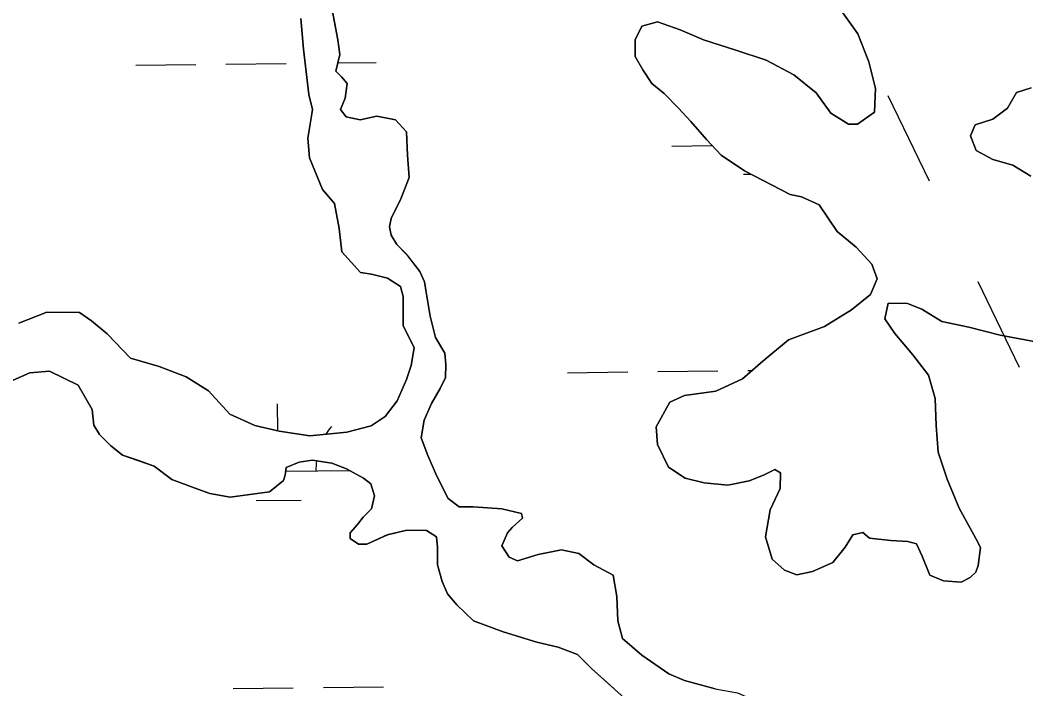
# Model space of a CAD drawing. Extents: x 3684037 to 3722149, y 433263 to 459021.
# Drawn here: x 3717979 to 3718514, y 448334 to 448690 of the extents above; entities that cross this region are included whole.
import ezdxf

# ---------------------------------------------------------------- set-up
doc = ezdxf.new("R2010")
doc.units = 0
for name, color, linetype in [('V-TOPO-SHOR', 7, 'Continuous'), ('V-UTIL-LINE', 7, 'Continuous'), ('V-WETL-SWMP', 7, 'Continuous')]:
    doc.layers.add(name, color=color, linetype=linetype)

msp = doc.modelspace()

# ---------------------------------------------------------------- linework, layer by layer
at = {"layer": 'V-TOPO-SHOR'}
for points in [[(3718143.56, 448702.71), (3718147.95, 448679.91), (3718148.91, 448671.98), (3718146.9, 448663.08), (3718149.86, 448660.1), (3718152.82, 448656.62), (3718151.81, 448648.7), (3718149.31, 448642.77), (3718152.27, 448638.79), (3718159.69, 448637.28), (3718168.61, 448639.23), (3718178.51, 448637.22), (3718184.43, 448630.76), (3718184.89, 448618.38), (3718185.84, 448606.49), (3718181.34, 448595.12), (3718176.36, 448584.74), (3718175.35, 448580.28), (3718176.33, 448575.82), (3718179.28, 448570.86), (3718184.71, 448565.39), (3718191.62, 448556.46), (3718194.07, 448551), (3718195.53, 448542.08), (3718196.98, 448532.67), (3718199.92, 448521.27), (3718204.84, 448512.84), (3718205.32, 448506.89), (3718205.29, 448499.96), (3718202.31, 448494.03), (3718197.82, 448486.12), (3718193.83, 448477.22), (3718192.31, 448467.81), (3718195.75, 448458.39), (3718200.67, 448447.48), (3718206.57, 448435.58), (3718212.5, 448431.1), (3718219.93, 448431.08), (3718235.27, 448430.04), (3718245.66, 448427.53), (3718246.15, 448425.05), (3718240.69, 448420.11), (3718238.2, 448417.15), (3718235.21, 448410.23), (3718239.15, 448404.27), (3718243.6, 448402.28), (3718254.51, 448405.71), (3718266.9, 448408.14), (3718276.3, 448406.13), (3718284.2, 448400.16), (3718294.58, 448394.68), (3718296.53, 448383.28), (3718296.98, 448370.41), (3718299.42, 448360.99), (3718309.79, 448352.04), (3718324.12, 448342.09)], [(3718318.19, 448689.41), (3718330.09, 448685.2), (3718342.59, 448679.8), (3718359.85, 448674.38), (3718375.92, 448668.96), (3718390.78, 448661.17), (3718402.67, 448651.6), (3718410.38, 448640.85), (3718419.89, 448634.86), (3718424.66, 448634.84), (3718433.62, 448641.37), (3718434.25, 448653.88), (3718430.72, 448668.19), (3718424.81, 448683.1), (3718414.14, 448698.03)], [(3717978.09, 448528.83), (3717992.96, 448534.73), (3718010.29, 448534.67), (3718016.72, 448530.19), (3718025.11, 448523.23), (3718037.45, 448510.32), (3718052.79, 448505.81), (3718067.13, 448500.31), (3718078.99, 448492.85), (3718090.34, 448480.43), (3718103.69, 448474.44), (3718116.56, 448471.43), (3718132.89, 448468.9), (3718152.71, 448470.82), (3718165.59, 448474.24), (3718173.04, 448479.17), (3718179.5, 448487.56), (3718184.49, 448498.94), (3718186.99, 448506.36), (3718188.51, 448515.76), (3718182.61, 448527.67), (3718182.66, 448543.02), (3718181.19, 448548.47), (3718174.27, 448552.95), (3718165.86, 448554.96), (3718159.92, 448555.97), (3718150.05, 448566.9), (3718148.6, 448579.28), (3718146.17, 448592.66), (3718139.76, 448600.11), (3718132.88, 448616.97), (3718131.93, 448627.37), (3718133.44, 448636.78), (3718134.45, 448642.72), (3718132.5, 448650.64), (3718129.61, 448674.92), (3718128.18, 448691.27)], [(3718519.6, 448518.95), (3718500.55, 448522.59), (3718483.88, 448526.81), (3718469.59, 448529.84), (3718458.89, 448536.43), (3718451.15, 448539.43), (3718441.02, 448539.47), (3718439.21, 448531.13), (3718444.54, 448523.37), (3718454.04, 448512.02), (3718462.35, 448501.27), (3718465.88, 448488.74), (3718466.43, 448474.44), (3718467.57, 448460.14), (3718472.29, 448445.83), (3718478.8, 448430.31), (3718487.68, 448414.2), (3718490.05, 448409.42), (3718488.82, 448399.9), (3718487.62, 448396.33), (3718484.63, 448393.36), (3718479.86, 448390.99), (3718470.33, 448391.61), (3718463.19, 448394.62), (3718459.05, 448404.76), (3718456.09, 448411.32), (3718451.33, 448412.53), (3718442.4, 448413.16), (3718431.08, 448414.39), (3718427.52, 448417.38), (3718422.15, 448416.2), (3718417.96, 448409.66), (3718411.38, 448401.34), (3718400.64, 448396.61), (3718392.29, 448394.85), (3718385.75, 448397.26), (3718379.21, 448403.24), (3718375.68, 448415.16), (3718378.11, 448429.45), (3718383.5, 448440.76), (3718383.53, 448449.1), (3718380.56, 448450.89), (3718374.59, 448447.93), (3718366.84, 448444.98), (3718355.51, 448442.64), (3718343, 448443.87), (3718332.88, 448446.29), (3718323.96, 448452.27), (3718318.05, 448464.21), (3718317.48, 448473.74), (3718324.67, 448486.83), (3718332.43, 448490.37), (3718349.12, 448492.7), (3718363.44, 448499.21), (3718374.2, 448508.71), (3718387.94, 448519.98), (3718407.02, 448527.07), (3718421.35, 448535.96), (3718431.51, 448544.26), (3718435.11, 448552.59), (3718432.16, 448560.35), (3718423.84, 448569.31), (3718413.74, 448577.68), (3718404.26, 448592.01), (3718394.74, 448596.22), (3718388.79, 448597.43), (3718364.4, 448610.02), (3718351.92, 448618.4), (3718344.2, 448626.77), (3718335.89, 448636.33), (3718329.36, 448643.5), (3718321.64, 448651.27), (3718315.11, 448656.65), (3718310.36, 448663.82), (3718306.21, 448670.98), (3718306.24, 448679.92), (3718309.84, 448687.06), (3718318.19, 448689.41)], [(3718517.06, 448654.2), (3718509.31, 448651.85), (3718504.52, 448643.52), (3718496.75, 448637.59), (3718487.21, 448634.64), (3718484.81, 448628.69), (3718487.76, 448620.93), (3718496.68, 448616.14), (3718507.4, 448613.12), (3718516.91, 448607.14)], [(3718300.73, 448329.04), (3718291.34, 448337.49), (3718282.95, 448344.95), (3718275.54, 448352.4), (3718265.16, 448356.39), (3718253.78, 448358.91), (3718235.97, 448364.41), (3718220.14, 448370.41), (3718211.25, 448378.85), (3718206.32, 448384.81), (3718203.37, 448391.26), (3718200.92, 448400.18), (3718200.95, 448409.59), (3718200.48, 448415.04), (3718195.04, 448418.53), (3718184.64, 448418.56), (3718174.23, 448416.12), (3718163.32, 448411.2), (3718158.87, 448411.22), (3718154.42, 448414.2), (3718154.43, 448417.17), (3718158.41, 448421.62), (3718161.39, 448425.57), (3718165.86, 448430.01), (3718167.37, 448436.94), (3718165.41, 448443.39), (3718161.46, 448446.37), (3718152.56, 448451.35), (3718144.65, 448454.35), (3718134.25, 448455.87), (3718127.32, 448454.9), (3718120.37, 448451.95), (3718119.87, 448447.99), (3718118.86, 448445.02), (3718111.42, 448439.1), (3718101.01, 448437.65), (3718090.61, 448436.2), (3718079.72, 448438.22), (3718071.31, 448441.22), (3718059.44, 448445.71), (3718050.06, 448452.68), (3718041.65, 448455.68), (3718033.24, 448458.67), (3718026.82, 448463.65), (3718020.89, 448469.61), (3718017.94, 448474.57), (3718016.98, 448482.99), (3718009.59, 448495.89), (3717994.26, 448503.37), (3717983.86, 448502.42), (3717974.93, 448498.48)], [(3718324.12, 448342.09), (3718332.53, 448338.6), (3718348.86, 448334.09), (3718360.74, 448332.07), (3718369.64, 448328.07), (3718381.01, 448321.6), (3718389.4, 448313.15), (3718394.33, 448306.2), (3718395.77, 448294.31), (3718396.67, 448276.87)]]:
    msp.add_lwpolyline(points, dxfattribs=at)
at = {"layer": 'V-UTIL-LINE'}
for points in [[(3718440.67, 448650.21), (3718462.74, 448604.67)], [(3718488.69, 448551.09), (3718510.76, 448505.54)]]:
    msp.add_lwpolyline(points, dxfattribs=at)
at = {"layer": 'V-WETL-SWMP'}
for p, q in [((3718147.95, 448679.91), (3718143.56, 448702.71)), ((3718414.14, 448698.03), (3718424.81, 448683.1)), ((3718128.18, 448691.27), (3718129.61, 448674.92)), ((3718309.84, 448687.06), (3718306.24, 448679.92)), ((3718318.19, 448689.41), (3718309.84, 448687.06)), ((3718330.09, 448685.2), (3718318.19, 448689.41)), ((3718342.59, 448679.8), (3718330.09, 448685.2)), ((3718424.81, 448683.1), (3718430.72, 448668.19)), ((3718148.91, 448671.98), (3718147.95, 448679.91)), ((3718306.24, 448679.92), (3718306.21, 448670.98)), ((3718359.85, 448674.38), (3718342.59, 448679.8)), ((3718129.61, 448674.92), (3718132.5, 448650.65)), ((3718146.9, 448663.08), (3718148.91, 448671.98)), ((3718306.21, 448670.98), (3718310.36, 448663.82)), ((3718375.92, 448668.96), (3718359.85, 448674.38)), ((3718040.3, 448666.35), (3718072.29, 448666.73)), ((3718088.29, 448666.91), (3718120.29, 448667.29)), ((3718147.92, 448667.61), (3718168.29, 448667.84)), ((3718390.78, 448661.17), (3718375.92, 448668.96)), ((3718430.72, 448668.19), (3718434.25, 448653.88)), ((3718149.86, 448660.1), (3718146.9, 448663.08)), ((3718152.82, 448656.62), (3718149.86, 448660.1)), ((3718310.36, 448663.82), (3718315.11, 448656.65)), ((3718402.67, 448651.6), (3718390.78, 448661.17)), ((3718151.81, 448648.7), (3718152.82, 448656.62)), ((3718315.11, 448656.65), (3718321.64, 448651.27)), ((3718132.5, 448650.65), (3718134.45, 448642.72)), ((3718321.64, 448651.27), (3718329.36, 448643.5)), ((3718410.38, 448640.85), (3718402.67, 448651.6)), ((3718434.25, 448653.88), (3718433.62, 448641.37)), ((3718504.52, 448643.52), (3718509.31, 448651.84)), ((3718509.31, 448651.84), (3718517.07, 448654.2)), ((3718149.31, 448642.77), (3718151.81, 448648.7)), ((3718134.45, 448642.72), (3718131.93, 448627.37)), ((3718152.27, 448638.79), (3718149.31, 448642.77)), ((3718159.69, 448637.28), (3718152.27, 448638.79)), ((3718168.61, 448639.23), (3718159.69, 448637.28)), ((3718178.51, 448637.22), (3718168.61, 448639.23)), ((3718329.36, 448643.5), (3718335.89, 448636.33)), ((3718419.89, 448634.86), (3718410.38, 448640.85)), ((3718433.62, 448641.37), (3718424.66, 448634.84)), ((3718496.75, 448637.59), (3718504.52, 448643.52)), ((3718184.43, 448630.77), (3718178.51, 448637.22)), ((3718335.89, 448636.33), (3718344.2, 448626.77)), ((3718424.66, 448634.84), (3718419.89, 448634.86)), ((3718484.81, 448628.69), (3718487.21, 448634.64)), ((3718487.21, 448634.64), (3718496.75, 448637.59)), ((3718184.89, 448618.38), (3718184.43, 448630.77)), ((3718487.76, 448620.93), (3718484.81, 448628.69)), ((3718131.93, 448627.37), (3718132.88, 448616.97)), ((3718325.66, 448623.24), (3718347.22, 448623.49)), ((3718344.2, 448626.77), (3718351.92, 448618.4)), ((3718132.88, 448616.97), (3718139.76, 448600.11)), ((3718185.84, 448606.49), (3718184.89, 448618.38)), ((3718351.92, 448618.4), (3718364.4, 448610.02)), ((3718496.68, 448616.14), (3718487.76, 448620.93)), ((3718507.4, 448613.12), (3718496.68, 448616.14)), ((3718516.91, 448607.14), (3718507.4, 448613.12)), ((3718181.34, 448595.12), (3718185.84, 448606.49)), ((3718363.84, 448608.25), (3718367.73, 448608.3)), ((3718364.4, 448610.02), (3718388.79, 448597.43)), ((3718139.76, 448600.11), (3718146.17, 448592.66)), ((3718388.79, 448597.43), (3718394.74, 448596.22)), ((3718394.74, 448596.22), (3718404.26, 448592.02)), ((3718146.17, 448592.66), (3718148.61, 448579.28)), ((3718176.36, 448584.74), (3718181.34, 448595.12)), ((3718404.26, 448592.02), (3718413.74, 448577.69)), ((3718175.35, 448580.28), (3718176.36, 448584.74)), ((3718176.33, 448575.82), (3718175.35, 448580.28)), ((3718148.61, 448579.28), (3718150.05, 448566.9)), ((3718179.28, 448570.86), (3718176.33, 448575.82)), ((3718413.74, 448577.69), (3718423.85, 448569.31)), ((3718184.71, 448565.4), (3718179.28, 448570.86)), ((3718423.85, 448569.31), (3718432.16, 448560.35)), ((3718150.05, 448566.9), (3718159.92, 448555.97)), ((3718191.62, 448556.46), (3718184.71, 448565.4)), ((3718432.16, 448560.35), (3718435.11, 448552.59)), ((3718159.92, 448555.97), (3718165.86, 448554.96)), ((3718165.86, 448554.96), (3718174.27, 448552.95)), ((3718174.27, 448552.95), (3718181.19, 448548.47)), ((3718194.07, 448551), (3718191.62, 448556.46)), ((3718181.19, 448548.47), (3718182.66, 448543.02)), ((3718196.98, 448532.67), (3718194.07, 448551)), ((3718435.11, 448552.59), (3718431.51, 448544.26)), ((3718182.66, 448543.02), (3718182.61, 448527.67)), ((3718431.51, 448544.26), (3718421.35, 448535.96)), ((3718439.21, 448531.13), (3718441.02, 448539.47)), ((3718441.02, 448539.47), (3718451.15, 448539.43)), ((3718451.15, 448539.43), (3718458.89, 448536.43)), ((3717992.96, 448534.73), (3717978.09, 448528.83)), ((3718010.29, 448534.67), (3717992.96, 448534.73)), ((3718016.72, 448530.19), (3718010.29, 448534.67)), ((3718199.92, 448521.27), (3718196.98, 448532.67)), ((3718421.35, 448535.96), (3718407.02, 448527.07)), ((3718458.89, 448536.43), (3718469.59, 448529.84)), ((3718025.11, 448523.23), (3718016.72, 448530.19)), ((3718182.61, 448527.67), (3718188.51, 448515.76)), ((3718407.02, 448527.07), (3718387.94, 448519.98)), ((3718444.55, 448523.37), (3718439.21, 448531.13)), ((3718469.59, 448529.84), (3718483.88, 448526.81)), ((3718483.88, 448526.81), (3718500.55, 448522.59)), ((3718037.45, 448510.32), (3718025.11, 448523.23)), ((3718204.84, 448512.84), (3718199.92, 448521.27)), ((3718454.04, 448512.02), (3718444.55, 448523.37)), ((3718500.55, 448522.59), (3718519.6, 448518.95)), ((3718188.51, 448515.76), (3718186.99, 448506.36)), ((3718387.94, 448519.98), (3718374.2, 448508.71)), ((3718052.79, 448505.81), (3718037.45, 448510.32)), ((3718205.32, 448506.89), (3718204.84, 448512.84)), ((3718462.35, 448501.27), (3718454.04, 448512.02)), ((3718067.13, 448500.31), (3718052.79, 448505.81)), ((3718186.99, 448506.36), (3718184.49, 448498.94)), ((3718205.3, 448499.96), (3718205.32, 448506.89)), ((3718374.2, 448508.71), (3718363.44, 448499.21)), ((3717974.93, 448498.48), (3717983.86, 448502.42)), ((3717983.86, 448502.42), (3717994.26, 448503.37)), ((3717994.26, 448503.37), (3718009.59, 448495.89)), ((3718078.99, 448492.85), (3718067.13, 448500.31)), ((3718202.31, 448494.03), (3718205.3, 448499.96)), ((3718270.22, 448502.52), (3718302.22, 448502.89)), ((3718318.21, 448503.08), (3718350.21, 448503.45)), ((3718363.44, 448499.21), (3718349.12, 448492.7)), ((3718366.21, 448503.63), (3718368.48, 448503.66)), ((3718465.88, 448488.74), (3718462.35, 448501.27)), ((3718009.59, 448495.89), (3718016.98, 448482.99)), ((3718184.49, 448498.94), (3718179.5, 448487.56)), ((3718197.82, 448486.12), (3718202.31, 448494.03)), ((3718090.34, 448480.43), (3718078.99, 448492.85)), ((3718332.43, 448490.37), (3718324.68, 448486.82)), ((3718349.12, 448492.7), (3718332.43, 448490.37)), ((3718466.43, 448474.44), (3718465.88, 448488.74)), ((3718115.98, 448471.57), (3718115.81, 448485.98)), ((3718179.5, 448487.56), (3718173.04, 448479.17)), ((3718193.83, 448477.22), (3718197.82, 448486.12)), ((3718324.68, 448486.82), (3718317.48, 448473.74)), ((3718016.98, 448482.99), (3718017.94, 448474.57)), ((3718103.69, 448474.44), (3718090.34, 448480.43)), ((3718173.04, 448479.17), (3718165.59, 448474.24)), ((3718017.94, 448474.57), (3718020.89, 448469.61)), ((3718116.56, 448471.43), (3718103.69, 448474.44)), ((3718165.59, 448474.24), (3718152.71, 448470.82)), ((3718192.31, 448467.81), (3718193.83, 448477.22)), ((3718317.48, 448473.74), (3718318.05, 448464.21)), ((3718467.57, 448460.14), (3718466.43, 448474.44)), ((3718020.89, 448469.61), (3718026.82, 448463.65)), ((3718132.89, 448468.9), (3718116.56, 448471.43)), ((3718152.71, 448470.82), (3718132.89, 448468.9)), ((3718195.75, 448458.39), (3718192.31, 448467.81)), ((3718026.82, 448463.65), (3718033.24, 448458.67)), ((3718318.05, 448464.21), (3718323.96, 448452.27)), ((3718033.24, 448458.67), (3718050.06, 448452.68)), ((3718200.67, 448447.48), (3718195.75, 448458.39)), ((3718472.29, 448445.83), (3718467.57, 448460.14)), ((3718050.06, 448452.68), (3718059.44, 448445.71)), ((3718119.87, 448447.99), (3718120.37, 448451.95)), ((3718120.37, 448451.95), (3718127.32, 448454.9)), ((3718127.32, 448454.9), (3718134.25, 448455.87)), ((3718134.25, 448455.87), (3718144.65, 448454.35)), ((3718144.65, 448454.35), (3718152.56, 448451.35)), ((3718152.56, 448451.35), (3718161.46, 448446.37)), ((3718323.96, 448452.27), (3718332.88, 448446.28)), ((3718059.44, 448445.71), (3718071.31, 448441.22)), ((3718118.87, 448445.02), (3718119.87, 448447.99)), ((3718120.13, 448450.03), (3718154.22, 448450.42)), ((3718161.46, 448446.37), (3718165.41, 448443.38)), ((3718206.57, 448435.58), (3718200.67, 448447.48)), ((3718332.88, 448446.28), (3718343, 448443.87)), ((3718366.84, 448444.98), (3718374.59, 448447.93)), ((3718374.59, 448447.93), (3718380.56, 448450.89)), ((3718380.56, 448450.89), (3718383.53, 448449.1)), ((3718383.53, 448449.1), (3718383.5, 448440.76)), ((3718478.8, 448430.31), (3718472.29, 448445.83)), ((3718071.31, 448441.22), (3718079.72, 448438.22)), ((3718111.42, 448439.1), (3718118.87, 448445.02)), ((3718165.41, 448443.38), (3718167.37, 448436.94)), ((3718343, 448443.87), (3718355.51, 448442.64)), ((3718355.51, 448442.64), (3718366.84, 448444.98)), ((3718383.5, 448440.76), (3718378.11, 448429.45)), ((3718079.72, 448438.22), (3718090.61, 448436.2)), ((3718090.61, 448436.2), (3718111.42, 448439.1)), ((3718167.37, 448436.94), (3718165.86, 448430.01)), ((3718212.5, 448431.1), (3718206.57, 448435.58)), ((3718104.41, 448434.41), (3718128.41, 448434.69)), ((3718165.86, 448430.01), (3718161.39, 448425.57)), ((3718219.93, 448431.08), (3718212.5, 448431.1)), ((3718235.27, 448430.04), (3718219.93, 448431.08)), ((3718245.67, 448427.53), (3718235.27, 448430.04)), ((3718487.68, 448414.2), (3718478.8, 448430.31)), ((3718161.39, 448425.57), (3718158.41, 448421.62)), ((3718240.69, 448420.11), (3718246.15, 448425.05)), ((3718246.15, 448425.05), (3718245.67, 448427.53)), ((3718378.11, 448429.45), (3718375.68, 448415.16)), ((3718158.41, 448421.62), (3718154.43, 448417.17)), ((3718238.2, 448417.15), (3718240.69, 448420.11)), ((3718154.43, 448417.17), (3718154.42, 448414.2)), ((3718154.42, 448414.2), (3718158.87, 448411.22)), ((3718163.32, 448411.2), (3718174.24, 448416.12)), ((3718174.24, 448416.12), (3718184.64, 448418.56)), ((3718184.64, 448418.56), (3718195.04, 448418.53)), ((3718195.04, 448418.53), (3718200.48, 448415.04)), ((3718200.48, 448415.04), (3718200.96, 448409.59)), ((3718235.21, 448410.23), (3718238.2, 448417.15)), ((3718375.68, 448415.16), (3718379.21, 448403.24)), ((3718417.96, 448409.66), (3718422.15, 448416.2)), ((3718422.15, 448416.2), (3718427.52, 448417.38)), ((3718427.52, 448417.38), (3718431.08, 448414.39)), ((3718431.08, 448414.39), (3718442.4, 448413.16)), ((3718490.05, 448409.42), (3718487.68, 448414.2)), ((3718158.87, 448411.22), (3718163.32, 448411.2)), ((3718200.96, 448409.59), (3718200.92, 448400.18)), ((3718239.15, 448404.27), (3718235.21, 448410.23)), ((3718266.9, 448408.14), (3718254.51, 448405.71)), ((3718276.3, 448406.13), (3718266.9, 448408.14)), ((3718411.38, 448401.34), (3718417.96, 448409.66)), ((3718442.4, 448413.16), (3718451.33, 448412.53)), ((3718451.33, 448412.53), (3718456.09, 448411.32)), ((3718456.09, 448411.32), (3718459.05, 448404.76)), ((3718488.82, 448399.9), (3718490.05, 448409.42)), ((3718243.6, 448402.28), (3718239.15, 448404.27)), ((3718254.51, 448405.71), (3718243.6, 448402.28)), ((3718284.2, 448400.16), (3718276.3, 448406.13)), ((3718379.21, 448403.24), (3718385.75, 448397.26)), ((3718459.05, 448404.76), (3718463.19, 448394.62)), ((3718200.92, 448400.18), (3718203.37, 448391.26)), ((3718294.58, 448394.68), (3718284.2, 448400.16)), ((3718400.64, 448396.61), (3718411.38, 448401.34)), ((3718487.62, 448396.33), (3718488.82, 448399.9)), ((3718296.53, 448383.28), (3718294.58, 448394.68)), ((3718385.75, 448397.26), (3718392.29, 448394.85)), ((3718392.29, 448394.85), (3718400.64, 448396.61)), ((3718463.19, 448394.62), (3718470.33, 448391.62)), ((3718479.86, 448390.99), (3718484.63, 448393.36)), ((3718484.63, 448393.36), (3718487.62, 448396.33)), ((3718203.37, 448391.26), (3718206.32, 448384.81)), ((3718470.33, 448391.62), (3718479.86, 448390.99)), ((3718206.32, 448384.81), (3718211.25, 448378.86)), ((3718296.98, 448370.41), (3718296.53, 448383.28)), ((3718211.25, 448378.86), (3718220.14, 448370.41)), ((3718220.14, 448370.41), (3718235.97, 448364.41)), ((3718299.43, 448360.99), (3718296.98, 448370.41)), ((3718235.97, 448364.41), (3718253.78, 448358.91)), ((3718309.79, 448352.04), (3718299.43, 448360.99)), ((3718253.78, 448358.91), (3718265.16, 448356.39)), ((3718265.16, 448356.39), (3718275.54, 448352.4)), ((3718275.54, 448352.4), (3718282.95, 448344.95)), ((3718324.12, 448342.09), (3718309.79, 448352.04)), ((3718282.95, 448344.95), (3718300.72, 448329.04)), ((3718332.53, 448338.6), (3718324.12, 448342.09)), ((3718348.86, 448334.09), (3718332.53, 448338.6)), ((3718092.16, 448334.26), (3718124.16, 448334.63)), ((3718140.16, 448334.82), (3718172.16, 448335.19))]:
    msp.add_line(p, q, dxfattribs=at)
for start, end in [(139.8949, 148.0769), (172.7615, 181.4385)]:
    msp.add_arc((3718171.46, 448451.1), 35.25, start, end, dxfattribs=at)

doc.saveas('drawing.dxf')
